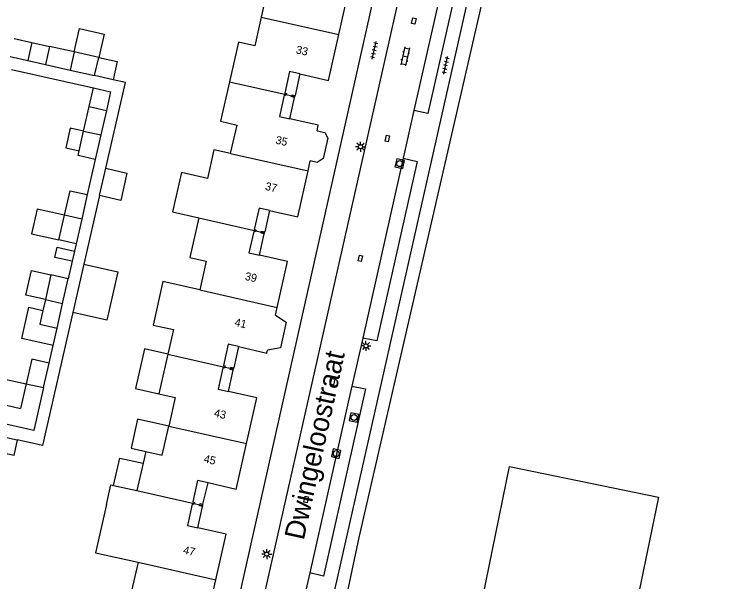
# Model space of a CAD drawing. Extents: x 128999 to 131010, y 395498 to 399007.
# Drawn here: x 129478.9 to 129568.6, y 398769.5 to 398840.4 of the extents above; entities that cross this region are included whole.
import ezdxf

# ---------------------------------------------------------------- set-up
doc = ezdxf.new("R2010")
doc.units = 0
for name, color, linetype in [('gg-afsc-erfafscheiding', 7, 'Continuous'), ('gg-afsc-hekwerk', 7, 'Continuous'), ('gg-anno-huisnummerreeks BGT', 7, 'Continuous'), ('gg-anno-openbare ruimte label', 7, 'Continuous'), ('gg-bbg-bijgebouw', 7, 'Continuous'), ('gg-bbg-gedigitaliseerde bebouwing', 7, 'Continuous'), ('gg-bbg-gedigitaliseerde bijgebouw', 7, 'Continuous'), ('gg-bbg-hoofdgebouw', 7, 'Continuous'), ('gg-bbg-luifel en loopbrug', 7, 'Continuous'), ('gg-bbg-onder overbouw', 7, 'Continuous'), ('gg-bbg-pand overbouw', 7, 'Continuous'), ('gg-bbg-pilaar onder overbouw', 7, 'Continuous'), ('gg-bbg-pilaar pand', 7, 'Continuous'), ('gg-bbg-tussenscheiding', 7, 'Continuous'), ('gg-bbg-tussenscheiding niveau 01', 7, 'Continuous'), ('gg-knt-verharding', 7, 'Continuous'), ('gg-knt-verharding nz', 7, 'Continuous'), ('gt-grn-groengrens', 7, 'Continuous'), ('gt-symb-klinker verharding', 7, 'Continuous'), ('gt-symb-kolk center center', 7, 'Continuous'), ('gt-symb-lichtmast', 7, 'Continuous'), ('gt-symb-rioolschacht', 7, 'Continuous'), ('gt-symb-tegel verharding', 7, 'Continuous')]:
    doc.layers.add(name, color=color, linetype=linetype)

# ---------------------------------------------------------------- blocks, each defined once
blk = doc.blocks.new('gt0-KOLKCC')
at = {"layer": 'gt-symb-kolk center center'}
blk.add_lwpolyline([(-0.375, 0.2), (0.375, 0.2), (0.375, -0.2), (-0.375, -0.2)], close=True, dxfattribs=at)
blk = doc.blocks.new('gt0-LMAST')
at = {"layer": 'gt-symb-lichtmast'}
for p, q in [((-0.182, 0.173), (-0.447, 0.438)), ((-0.005, 0.246), (-0.005, 0.621)), ((0.172, 0.173), (0.437, 0.438)), ((-0.255, -0.004), (-0.63, -0.004)), ((-0.182, -0.181), (-0.447, -0.446)), ((-0.005, -0.254), (-0.005, -0.629)), ((0.437, -0.446), (0.172, -0.181)), ((0.245, -0.004), (0.62, -0.004))]:
    blk.add_line(p, q, dxfattribs=at)
blk.add_circle((-0.005, -0.004), 0.25, dxfattribs=at)
blk = doc.blocks.new('gt0-TEG1')
at = {"layer": 'gt-symb-tegel verharding'}
for p, q in [((-1.125, 0), (1.125, 0)), ((-0.9, -0.25), (-0.9, 0.25)), ((-0.45, -0.25), (-0.45, 0.25)), ((0, -0.25), (0, 0.25)), ((0.45, -0.25), (0.45, 0.25)), ((0.9, -0.25), (0.9, 0.25))]:
    blk.add_line(p, q, dxfattribs=at)
blk = doc.blocks.new('gt0-RS')
at = {"layer": 'gt-symb-rioolschacht'}
blk.add_lwpolyline([(-0.5, -0.5), (0.5, -0.5), (0.5, 0.5), (-0.5, 0.5)], close=True, dxfattribs=at)
blk.add_circle((0, 0), 0.375, dxfattribs=at)
blk = doc.blocks.new('gt0-KL1')
at = {"layer": 'gt-symb-klinker verharding'}
for p, q in [((-1.15, 0.3), (1.15, 0.3)), ((-1, -0.3), (-1, 0.3)), ((-0.5, 0.3), (-0.5, 0.45)), ((0, -0.3), (0, 0.3)), ((0.5, 0.3), (0.5, 0.45)), ((1, -0.3), (1, 0.3)), ((-1.15, -0.3), (1.15, -0.3)), ((-0.5, -0.45), (-0.5, -0.3)), ((0.5, -0.45), (0.5, -0.3))]:
    blk.add_line(p, q, dxfattribs=at)

msp = doc.modelspace()

# ---------------------------------------------------------------- linework, layer by layer
at = {"layer": 'gg-afsc-erfafscheiding'}
for p, q in [((129478.507, 398833.497), (129488.741, 398831.207)), ((129488.97, 398822.27), (129487.97, 398817.89)), ((129489.515, 398817.742), (129487.559, 398809.175)), ((129486.59, 398811.73), (129486.377, 398810.807)), ((129486.085, 398809.54), (129485.58, 398807.35)), ((129483.2, 398796.82), (129483.7, 398799.01))]:
    msp.add_line(p, q, dxfattribs=at)
for points in [[(129490.281, 398821.162), (129492.745, 398831.887), (129491.21, 398832.231)], [(129486.179, 398803.13), (129482.388, 398786.523), (129479.23, 398787.23)]]:
    msp.add_lwpolyline(points, dxfattribs=at)
at = {"layer": 'gg-afsc-hekwerk'}
msp.add_lwpolyline([(129536.472, 398763.076), (129540.746, 398783.892), (129559.355, 398780.06), (129551.79, 398743.316), (129533.297, 398747.61), (129535.047, 398756.135)], dxfattribs=at)
at = {"layer": 'gg-bbg-bijgebouw'}
for p, q in [((129483.26, 398836.38), (129482.75, 398834.13)), ((129486.346, 398835.688), (129483.26, 398836.38)), ((129489.41, 398835), (129486.346, 398835.688)), ((129488.89, 398832.75), (129489.41, 398835)), ((129482.75, 398834.13), (129485.838, 398833.436)), ((129485.838, 398833.436), (129488.89, 398832.75)), ((129487.515, 398825.791), (129488.22, 398828.89)), ((129488.22, 398828.89), (129490.37, 398828.39)), ((129490.37, 398828.39), (129489.667, 398825.318)), ((129489.667, 398825.318), (129488.97, 398822.27)), ((129487.97, 398817.89), (129487.28, 398814.81)), ((129484.43, 398812.21), (129485.134, 398815.293)), ((129487.28, 398814.81), (129486.59, 398811.73)), ((129486.59, 398811.73), (129484.43, 398812.21)), ((129483.44, 398807.83), (129482.74, 398804.754)), ((129485.58, 398807.35), (129483.44, 398807.83)), ((129484.889, 398804.27), (129485.58, 398807.35)), ((129482.74, 398804.754), (129482.431, 398803.395)), ((129484.2, 398801.2), (129484.889, 398804.27)), ((129482.502, 398793.75), (129483.2, 398796.82)), ((129480.347, 398794.221), (129479.65, 398791.15)), ((129475.67, 398788.03), (129479.23, 398787.23))]:
    msp.add_line(p, q, dxfattribs=at)
for points in [[(129488.97, 398822.27), (129486.82, 398822.74), (129486.96, 398823.353)], [(129485.134, 398815.293), (129485.83, 398818.34), (129487.97, 398817.89)], [(129482.431, 398803.395), (129482.04, 398801.68), (129484.2, 398801.2)], [(129483.2, 398796.82), (129481.05, 398797.32), (129480.347, 398794.221)], [(129479.23, 398787.23), (129478.8, 398785.28), (129475.24, 398786.085)]]:
    msp.add_lwpolyline(points, dxfattribs=at)
at = {"layer": 'gg-bbg-gedigitaliseerde bebouwing'}
for p, q in [((129505.879, 398822.991), (129506.69, 398826.56)), ((129498.044, 398797.929), (129496.92, 398792.97)), ((129495.295, 398785.775), (129494.96, 398784.296)), ((129494.96, 398784.296), (129494.187, 398780.882)), ((129491.262, 398781.547), (129494.187, 398780.882)), ((129494.321, 398771.93), (129493.52, 398768.37))]:
    msp.add_line(p, q, dxfattribs=at)
for points in [[(129505.879, 398822.991), (129503.808, 398823.455), (129503.01, 398819.89), (129499.748, 398820.62), (129498.647, 398815.698), (129501.9, 398814.97)], [(129501.9, 398814.97), (129500.78, 398810.01), (129502.84, 398809.54), (129502.026, 398805.969)], [(129502.026, 398805.969), (129497.432, 398806.997), (129496.217, 398801.566), (129498.741, 398801.001), (129498.044, 398797.929)], [(129496.92, 398792.97), (129498.98, 398792.51), (129498.171, 398788.936)], [(129495.295, 398785.775), (129497.35, 398785.31), (129498.171, 398788.936)], [(129490.374, 398779.151), (129490.935, 398781.621), (129491.262, 398781.547)], [(129490.374, 398779.151), (129489.023, 398773.116), (129494.321, 398771.93)]]:
    msp.add_lwpolyline(points, dxfattribs=at)
at = {"layer": 'gg-bbg-gedigitaliseerde bijgebouw'}
for p, q in [((129489.515, 398817.742), (129490.281, 398821.162)), ((129476.975, 398791.751), (129479.65, 398791.15))]:
    msp.add_line(p, q, dxfattribs=at)
for points in [[(129487.515, 398825.791), (129485.856, 398826.164), (129485.308, 398823.725), (129486.96, 398823.353)], [(129490.281, 398821.162), (129492.93, 398820.569), (129492.165, 398817.149), (129489.515, 398817.742)], [(129482.502, 398793.75), (129481.298, 398788.394), (129476.465, 398789.481)]]:
    msp.add_lwpolyline(points, dxfattribs=at)
at = {"layer": 'gg-bbg-hoofdgebouw'}
for p, q in [((129510.51, 398843.62), (129509.722, 398840.05)), ((129519.403, 398837.863), (129520.69, 398843.57)), ((129518.11, 398832.13), (129519.403, 398837.863)), ((129514.546, 398832.94), (129518.11, 398832.13)), ((129516.85, 398826.55), (129513.297, 398827.343)), ((129516.691, 398825.842), (129516.85, 398826.55)), ((129515.562, 398820.83), (129515.842, 398822.073)), ((129514.27, 398815.09), (129515.562, 398820.83)), ((129510.753, 398815.892), (129514.27, 398815.09)), ((129513.01, 398809.5), (129509.489, 398810.296)), ((129511.72, 398803.782), (129513.01, 398809.5)), ((129511.499, 398802.804), (129511.72, 398803.782)), ((129506.884, 398798.876), (129510.43, 398798.06)), ((129510.43, 398798.06), (129510.519, 398798.455)), ((129509.17, 398792.48), (129505.62, 398793.283)), ((129507.882, 398786.767), (129509.17, 398792.48)), ((129506.59, 398781.04), (129507.882, 398786.767)), ((129506.59, 398781.04), (129503.072, 398781.849)), ((129505.33, 398775.45), (129501.809, 398776.245)), ((129504.039, 398769.721), (129505.33, 398775.45)), ((129502.75, 398764), (129504.039, 398769.721))]:
    msp.add_line(p, q, dxfattribs=at)
for points in [[(129509.722, 398840.05), (129508.93, 398836.46), (129506.86, 398836.93), (129505.745, 398831.981)], [(129505.745, 398831.981), (129504.63, 398827.03), (129506.69, 398826.56)], [(129516.691, 398825.842), (129517.674, 398825.621), (129518.041, 398824.907), (129517.47, 398822.366), (129516.715, 398821.876), (129515.842, 398822.073)], [(129511.499, 398802.804), (129512.846, 398801.947), (129512.114, 398798.721), (129510.519, 398798.455)]]:
    msp.add_lwpolyline(points, dxfattribs=at)
at = {"layer": 'gg-bbg-luifel en loopbrug'}
for p, q in [((129478.86, 398837.36), (129481.06, 398836.87)), ((129481.06, 398836.87), (129480.55, 398834.625)), ((129481.06, 398836.87), (129483.26, 398836.38)), ((129478.35, 398835.12), (129480.55, 398834.625)), ((129480.55, 398834.625), (129482.75, 398834.13)), ((129491.21, 398832.231), (129488.89, 398832.75)), ((129488.22, 398828.89), (129488.741, 398831.207)), ((129486.377, 398810.807), (129486.085, 398809.54)), ((129487.559, 398809.175), (129486.179, 398803.13)), ((129483.7, 398799.01), (129484.2, 398801.2))]:
    msp.add_line(p, q, dxfattribs=at)
for points in [[(129486.346, 398835.688), (129487.011, 398838.613), (129490.073, 398837.918), (129489.41, 398835)], [(129489.41, 398835), (129491.721, 398834.485), (129491.21, 398832.231)], [(129488.741, 398831.207), (129490.893, 398830.725), (129490.37, 398828.39)], [(129485.134, 398815.293), (129481.719, 398816.061), (129481.025, 398812.976), (129484.43, 398812.21)], [(129486.085, 398809.54), (129483.939, 398810.023), (129484.224, 398811.291), (129486.377, 398810.807)], [(129487.559, 398809.175), (129491.8, 398808.211), (129490.426, 398802.165), (129486.179, 398803.13)], [(129482.74, 398804.754), (129480.301, 398805.302), (129480.993, 398808.38), (129483.44, 398807.83)], [(129483.7, 398799.01), (129479.797, 398799.888), (129480.675, 398803.79), (129482.431, 398803.395)], [(129498.044, 398797.929), (129495.119, 398798.594), (129493.992, 398793.635), (129496.92, 398792.97)], [(129476.975, 398791.751), (129477.666, 398794.824), (129480.347, 398794.221)], [(129498.171, 398788.936), (129494.27, 398789.819), (129493.449, 398786.192), (129495.295, 398785.775)], [(129491.262, 398781.547), (129492.037, 398784.96), (129494.96, 398784.296)]]:
    msp.add_lwpolyline(points, dxfattribs=at)
at = {"layer": 'gg-bbg-onder overbouw'}
for points in [[(129514.546, 398832.94), (129513.25, 398833.235), (129512.653, 398830.56), (129512.858, 398830.515), (129512.828, 398830.382)], [(129512.828, 398830.382), (129512.799, 398830.251), (129512.594, 398830.297), (129511.999, 398827.632), (129513.297, 398827.343)], [(129510.753, 398815.892), (129509.447, 398816.19), (129508.845, 398813.527), (129509.06, 398813.479), (129509.028, 398813.338)], [(129509.028, 398813.338), (129508.998, 398813.205), (129508.784, 398813.254), (129508.182, 398810.591), (129509.489, 398810.296)], [(129506.884, 398798.876), (129505.588, 398799.174), (129504.986, 398796.511), (129505.2, 398796.463), (129505.167, 398796.316)], [(129505.167, 398796.316), (129505.139, 398796.19), (129504.924, 398796.238), (129504.322, 398793.576), (129505.62, 398793.283)], [(129503.072, 398781.849), (129501.757, 398782.152), (129501.15, 398779.47), (129501.368, 398779.421), (129501.337, 398779.283)], [(129501.337, 398779.283), (129501.308, 398779.158), (129501.094, 398779.206), (129500.492, 398776.543), (129501.809, 398776.245)]]:
    msp.add_lwpolyline(points, dxfattribs=at)
at = {"layer": 'gg-bbg-pand overbouw'}
for p, q in [((129514.546, 398832.94), (129513.951, 398830.271)), ((129513.297, 398827.343), (129513.892, 398830.007)), ((129510.753, 398815.892), (129510.152, 398813.232)), ((129509.489, 398810.296), (129510.091, 398812.959)), ((129506.884, 398798.876), (129506.283, 398796.218)), ((129505.62, 398793.283), (129506.221, 398795.945)), ((129502.438, 398779.179), (129503.072, 398781.849)), ((129501.809, 398776.245), (129502.381, 398778.915))]:
    msp.add_line(p, q, dxfattribs=at)
at = {"layer": 'gg-bbg-pilaar onder overbouw'}
for points in [[(129513.541, 398830.224), (129513.57, 398830.356), (129513.951, 398830.271)], [(129513.892, 398830.007), (129513.511, 398830.092), (129513.541, 398830.224)], [(129509.731, 398813.184), (129509.762, 398813.32), (129510.152, 398813.232)], [(129510.091, 398812.959), (129509.7, 398813.047), (129509.731, 398813.184)], [(129505.872, 398796.168), (129505.903, 398796.304), (129506.283, 398796.218)], [(129506.221, 398795.945), (129505.841, 398796.031), (129505.872, 398796.168)], [(129502.049, 398779.129), (129502.077, 398779.261), (129502.438, 398779.179)], [(129502.381, 398778.915), (129502.02, 398778.997), (129502.049, 398779.129)]]:
    msp.add_lwpolyline(points, dxfattribs=at)
at = {"layer": 'gg-bbg-pilaar pand'}
for p, q in [((129513.541, 398830.224), (129513.922, 398830.139)), ((129513.892, 398830.007), (129513.922, 398830.139)), ((129513.922, 398830.139), (129513.951, 398830.271)), ((129509.731, 398813.184), (129510.122, 398813.096)), ((129510.091, 398812.959), (129510.122, 398813.096)), ((129510.122, 398813.096), (129510.152, 398813.232)), ((129506.252, 398796.082), (129506.283, 398796.218)), ((129505.872, 398796.168), (129506.252, 398796.082)), ((129506.221, 398795.945), (129506.252, 398796.082)), ((129502.41, 398779.047), (129502.438, 398779.179)), ((129502.049, 398779.129), (129502.41, 398779.047)), ((129502.381, 398778.915), (129502.41, 398779.047))]:
    msp.add_line(p, q, dxfattribs=at)
at = {"layer": 'gg-bbg-tussenscheiding'}
for p, q in [((129509.722, 398840.05), (129519.403, 398837.863)), ((129486.346, 398835.688), (129485.838, 398833.436)), ((129505.745, 398831.981), (129512.828, 398830.382)), ((129486.96, 398823.353), (129487.515, 398825.791)), ((129487.515, 398825.791), (129489.667, 398825.318)), ((129505.879, 398822.991), (129515.562, 398820.83)), ((129487.28, 398814.81), (129485.134, 398815.293)), ((129501.9, 398814.97), (129509.028, 398813.338)), ((129502.026, 398805.969), (129511.72, 398803.782)), ((129482.74, 398804.754), (129484.889, 398804.27)), ((129498.044, 398797.929), (129505.167, 398796.316)), ((129480.347, 398794.221), (129482.502, 398793.75)), ((129498.171, 398788.936), (129507.882, 398786.767)), ((129494.187, 398780.882), (129501.337, 398779.283)), ((129494.321, 398771.93), (129504.039, 398769.721))]:
    msp.add_line(p, q, dxfattribs=at)
at = {"layer": 'gg-bbg-tussenscheiding niveau 01'}
for p, q in [((129512.828, 398830.382), (129513.541, 398830.224)), ((129509.028, 398813.338), (129509.731, 398813.184)), ((129505.167, 398796.316), (129505.872, 398796.168)), ((129501.337, 398779.283), (129502.049, 398779.129))]:
    msp.add_line(p, q, dxfattribs=at)
at = {"layer": 'gg-knt-verharding'}
for p, q in [((129505.209, 398759.869), (129525.19, 398848.74)), ((129528.163, 398848.07), (129508.69, 398761.716)), ((129536.388, 398846.217), (129517.645, 398763.029)), ((129528.804, 398828.378), (129527.46, 398822.417)), ((129522.391, 398799.944), (129521.04, 398793.955)), ((129521.017, 398793.851), (129520.958, 398793.59)), ((129515.772, 398770.599), (129513.546, 398760.737))]:
    msp.add_line(p, q, dxfattribs=at)
for points in [[(129532.76, 398845.914), (129534.506, 398845.491), (129530.548, 398827.985), (129528.804, 398828.378)], [(129527.46, 398822.417), (129529.19, 398822.001), (129524.146, 398799.592), (129522.391, 398799.944)], [(129521.04, 398793.955), (129522.765, 398793.583), (129517.491, 398770.19), (129515.772, 398770.599)]]:
    msp.add_lwpolyline(points, dxfattribs=at)
at = {"layer": 'gg-knt-verharding nz'}
for p, q in [((129532.76, 398845.914), (129528.804, 398828.378)), ((129527.46, 398822.417), (129522.391, 398799.944)), ((129520.958, 398793.59), (129515.772, 398770.599)), ((129521.04, 398793.955), (129521.017, 398793.851))]:
    msp.add_line(p, q, dxfattribs=at)
at = {"layer": 'gt-grn-groengrens'}
msp.add_lwpolyline([(129568.623, 398988.617), (129567.611, 398977.893), (129540.513, 398855.748), (129537.468, 398842.64), (129521.906, 398775.024), (129519.287, 398762.677)], dxfattribs=at)

# ---------------------------------------------------------------- block references
at = {"layer": 'gt-symb-klinker verharding', "rotation": -102.71533698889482}
msp.add_blockref('gt0-KL1', (129527.693, 398835.154), dxfattribs=at)
at = {"layer": 'gt-symb-kolk center center'}
for p, rotation in [((129528.784, 398839.559), 77.40904938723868), ((129525.477, 398824.879), 77.40904938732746), ((129522.106, 398809.903), 77.40904938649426), ((129518.637, 398794.491), 77.40904938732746), ((129515.322, 398779.782), 77.40904938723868)]:
    msp.add_blockref('gt0-KOLKCC', p, dxfattribs=dict(at, rotation=rotation))
at = {"layer": 'gt-symb-lichtmast'}
for p in [(129522.126, 398823.861), (129522.809, 398798.973), (129510.405, 398772.961)]:
    msp.add_blockref('gt0-LMAST', p, dxfattribs=at)
at = {"layer": 'gt-symb-rioolschacht'}
for p, rotation in [((129527.019, 398821.738), -102.71533698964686), ((129521.308, 398790.023), -102.71533698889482), ((129519.077, 398785.508), -102.71533698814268)]:
    msp.add_blockref('gt0-RS', p, dxfattribs=dict(at, rotation=rotation))
at = {"layer": 'gt-symb-tegel verharding', "rotation": 77.29726808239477}
for p in [(129523.841, 398835.893), (129532.764, 398834.009)]:
    msp.add_blockref('gt0-TEG1', p, dxfattribs=at)

# ---------------------------------------------------------------- texts
at = {"layer": 'gg-anno-huisnummerreeks BGT'}
for s, p in [('33', (129513.981, 398835.537)), ('35', (129511.436, 398824.252)), ('37', (129510.135, 398818.474)), ('39', (129507.601, 398807.231)), ('41', (129506.305, 398801.484)), ('43', (129503.747, 398790.146)), ('45', (129502.458, 398784.432)), ('47', (129499.888, 398773.032))]:
    msp.add_text(s, height=1, rotation=347.3, dxfattribs=at).set_placement(p)
at = {"layer": 'gg-anno-openbare ruimte label'}
msp.add_text('Dwingeloostraat', height=2.5, rotation=77.6, dxfattribs=at).set_placement((129515.025, 398774.606))

doc.saveas('drawing.dxf')
